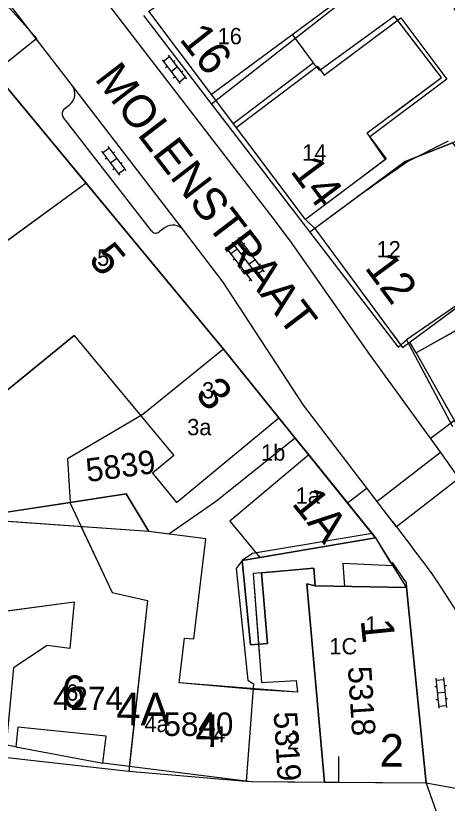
# Model space of a CAD drawing. Extents: x 148816 to 151297, y 399515 to 402500.
# Drawn here: x 150606.1 to 150639.1, y 399934.8 to 399995.1 of the extents above; entities that cross this region are included whole.
import ezdxf

# ---------------------------------------------------------------- set-up
doc = ezdxf.new("R2010")
doc.units = 0
for name, color, linetype in [('B01 Hoofdgebouw  [D] Norm', 7, 'Continuous'), ('B01 Hoofdgebouw  [T] Norm', 7, 'Continuous'), ('B01 hoofgebouw', 7, 'Continuous'), ('B02 Bijgebouw  [T] Norm', 7, 'Continuous'), ('B07 Tussenmuur  [D] Norm', 7, 'Continuous'), ('G01 perceelsgrens', 7, 'Continuous'), ('G02 sectiegrens', 7, 'Continuous'), ('S02 Open verharding  Norm', 7, 'Continuous'), ('T04 Haag heg  [D] Gem', 7, 'Continuous'), ('V00 Kant verharding algemeen  [T] Norm', 7, 'Continuous'), ('V00 Kant verharding algemeen secundair  [T] Gem', 7, 'Continuous'), ('V06 Kant onverhard  [T] Gem', 7, 'Continuous'), ('Z01 perceelnummer', 7, 'Continuous'), ('Z02 huisnummer', 7, 'Continuous'), ('Z02 Huisnummer  [Tekst] Norm', 7, 'Continuous'), ('Z06 straatnaam', 7, 'Continuous')]:
    doc.layers.add(name, color=color, linetype=linetype)

msp = doc.modelspace()

# ---------------------------------------------------------------- linework, layer by layer
at = {"layer": 'B01 Hoofdgebouw  [D] Norm'}
for p, q in [((150631.608, 399996.92), (150621.048, 399989.111)), ((150635.067, 399995.122), (150629.349, 399990.939)), ((150635.067, 399995.122), (150634.872, 399994.979)), ((150638.67, 399990.421), (150635.067, 399995.122)), ((150627.247, 399993.695), (150628.84, 399991.54)), ((150622.716, 399986.889), (150628.84, 399991.54)), ((150629.349, 399990.939), (150628.84, 399991.54)), ((150632.978, 399986.163), (150638.67, 399990.421)), ((150634.872, 399987.58), (150638.67, 399990.421)), ((150634.376, 399984.132), (150632.978, 399986.163)), ((150639.175, 399985.547), (150636.075, 399983.976)), ((150636.075, 399983.976), (150632.97, 399981.81)), ((150636.075, 399983.976), (150634.872, 399983.137)), ((150611.441, 399982.319), (150594.302, 399969.774)), ((150610.532, 399970.645), (150595.053, 399957.994)), ((150610.532, 399970.645), (150618.159, 399961.433)), ((150621.98, 399969.59), (150615.786, 399964.582)), ((150618.377, 399957.849), (150626.211, 399964.335)), ((150628.502, 399961.488), (150622.456, 399956.424)), ((150618.159, 399961.433), (150616.527, 399960.082)), ((150616.527, 399960.082), (150618.377, 399957.849)), ((150616.263, 399955.618), (150602.215, 399956.624)), ((150622.456, 399956.424), (150624.75, 399953.63)), ((150620.625, 399955.064), (150616.263, 399955.618)), ((150619.687, 399947.399), (150620.625, 399955.064)), ((150624.75, 399953.63), (150633.62, 399955.13)), ((150623.39, 399953.4), (150624.75, 399953.63)), ((150624.04, 399946.93), (150623.39, 399953.4)), ((150628.88, 399952.81), (150624.88, 399952.46)), ((150624.88, 399952.46), (150625.35, 399947.04)), ((150629, 399951.45), (150628.88, 399952.81)), ((150628.351, 399951.602), (150629, 399951.45)), ((150635.99, 399951.33), (150629, 399951.45)), ((150618.569, 399944.017), (150618.982, 399947.444)), ((150618.982, 399947.444), (150619.687, 399947.399)), ((150625.35, 399947.04), (150624.04, 399946.93)), ((150610.203, 399946.651), (150608.479, 399946.873)), ((150624.658, 399946.982), (150624.881, 399944.043)), ((150627.633, 399943.316), (150618.569, 399944.017)), ((150624.881, 399944.043), (150627.54, 399944.193)), ((150627.54, 399944.193), (150627.633, 399943.316))]:
    msp.add_line(p, q, dxfattribs=at)
at = {"layer": 'B01 Hoofdgebouw  [T] Norm'}
for p, q in [((150628.24, 399979.53), (150616.26, 399995.49)), ((150604.42, 399990.8), (150621.98, 399969.59)), ((150634.376, 399984.132), (150628.24, 399979.53)), ((150632.97, 399981.81), (150628.95, 399978.84)), ((150628.95, 399978.84), (150635.68, 399969.73)), ((150635.68, 399969.73), (150642.82, 399975.01)), ((150641.08, 399971.76), (150636.72, 399969.31)), ((150634.872, 399970.824), (150635.68, 399969.73)), ((150621.98, 399969.59), (150633.62, 399955.13)), ((150636.72, 399969.31), (150642.95, 399958.24)), ((150633.62, 399955.13), (150623.39, 399953.4)), ((150623.39, 399953.4), (150624.04, 399946.93)), ((150624.88, 399952.46), (150628.88, 399952.81)), ((150625.35, 399947.04), (150624.88, 399952.46)), ((150628.88, 399952.81), (150629, 399951.45)), ((150629, 399951.45), (150635.99, 399951.33)), ((150634.872, 399951.349), (150635.99, 399951.33)), ((150635.99, 399951.33), (150637.48, 399936.33)), ((150624.04, 399946.93), (150625.35, 399947.04)), ((150606.22, 399940.62), (150606.08, 399939.11)), ((150612.98, 399939.93), (150606.22, 399940.62)), ((150612.72, 399937.87), (150612.98, 399939.93)), ((150606.08, 399939.11), (150603.71, 399939.56)), ((150630.79, 399936.38), (150630.805, 399938.384)), ((150624.1, 399936.43), (150612.72, 399937.87)), ((150637.48, 399936.33), (150624.1, 399936.43)), ((150637.48, 399936.33), (150637.48, 399936.33))]:
    msp.add_line(p, q, dxfattribs=at)
at = {"layer": 'B01 hoofgebouw'}
for points in [[(150632.24, 399982.53), (150628.24, 399979.53), (150616.26, 399995.49), (150616.7, 399995.81), (150613.553, 400000)], [(150644.048, 400000), (150644.794, 399996.647), (150639.694, 399995.583), (150639.102, 399998.349), (150631.613, 399996.663), (150621.399, 399988.643)], [(150622.938, 399986.593), (150629.169, 399991.27), (150629.681, 399990.588), (150635.546, 399994.991), (150639.076, 399990.289), (150633.171, 399985.856), (150634.433, 399984.175), (150632.24, 399982.53)], [(150637.48, 399936.33), (150635.99, 399951.33), (150629, 399951.45), (150628.88, 399952.81), (150624.88, 399952.46), (150625.35, 399947.04), (150624.04, 399946.93), (150623.39, 399953.4), (150633.62, 399955.13), (150621.98, 399969.59), (150604.42, 399990.8), (150600.57, 399987.61)], [(150632.97, 399981.81), (150635.886, 399983.964), (150639.497, 399985.413), (150643.41, 399980.331), (150640.498, 399978.004), (150641.596, 399976.639), (150644.449, 399978.837), (150646.38, 399976.28)], [(150632.97, 399981.81), (150628.95, 399978.84), (150635.68, 399969.73), (150642.82, 399975.01), (150643.47, 399974.13), (150646.38, 399976.28)], [(150641.08, 399971.76), (150636.72, 399969.31), (150642.95, 399958.24), (150645.2, 399957.46), (150649.63, 399959.78)], [(150590.725, 399967.299), (150589.068, 399965.884), (150595.053, 399957.994), (150610.532, 399970.645), (150618.159, 399961.433), (150616.527, 399960.082), (150618.377, 399957.849), (150626.211, 399964.335)], [(150628.502, 399961.488), (150622.456, 399956.424), (150624.75, 399953.63)], [(150624.88, 399952.46), (150624.245, 399952.404), (150624.881, 399944.043), (150627.54, 399944.193), (150627.633, 399943.316), (150624.314, 399943.505), (150618.569, 399944.017), (150618.982, 399947.444), (150619.687, 399947.399), (150620.625, 399955.064), (150616.263, 399955.618), (150602.215, 399956.624), (150603.478, 399952.91), (150600.795, 399952.25), (150599.498, 399955.911), (150594.305, 399954.887), (150594.356, 399948.257), (150604.74, 399947.958), (150604.178, 399949.382), (150610.546, 399950.226), (150610.203, 399946.651), (150608.479, 399946.873), (150605.9, 399945.165), (150605.326, 399939.253)], [(150637.48, 399936.33), (150624.1, 399936.43), (150612.72, 399937.87), (150612.98, 399939.93), (150606.22, 399940.62), (150606.08, 399939.11), (150605.326, 399939.253)], [(150606.08, 399939.11), (150612.72, 399937.87)]]:
    msp.add_lwpolyline(points, dxfattribs=at)
at = {"layer": 'B02 Bijgebouw  [T] Norm'}
msp.add_line((150606.08, 399939.11), (150612.72, 399937.87), dxfattribs=at)
at = {"layer": 'B07 Tussenmuur  [D] Norm'}
for p, q in [((150611.069, 399955.99), (150613.434, 399950.95)), ((150611.069, 399955.99), (150613.434, 399950.95)), ((150629.7, 399936.388), (150628.351, 399951.602)), ((150629.7, 399936.388), (150628.351, 399951.602)), ((150613.434, 399950.95), (150616.154, 399950.326)), ((150613.434, 399950.95), (150616.154, 399950.326)), ((150604.178, 399949.382), (150610.546, 399950.226)), ((150604.178, 399949.382), (150610.546, 399950.226)), ((150610.546, 399950.226), (150610.203, 399946.651)), ((150610.546, 399950.226), (150610.203, 399946.651)), ((150616.154, 399950.326), (150614.753, 399937.613)), ((150616.154, 399950.326), (150614.753, 399937.613)), ((150608.479, 399946.873), (150605.9, 399945.165)), ((150608.479, 399946.873), (150605.9, 399945.165)), ((150624.245, 399943.578), (150623.7, 399936.481)), ((150624.245, 399943.578), (150623.7, 399936.481))]:
    msp.add_line(p, q, dxfattribs=at)
at = {"layer": 'G01 perceelsgrens'}
for points in [[(150601.754, 400000), (150607.664, 399993.408), (150604.42, 399990.8)], [(150643.425, 400000), (150638.986, 399998.839), (150639.102, 399998.349), (150633.471, 399996.472), (150632.871, 399997.466), (150631.613, 399996.663), (150621.05, 399988.369)], [(150674.539, 399993.954), (150646.187, 399988.232), (150639.497, 399985.413), (150635.886, 399983.964), (150628.571, 399978.56)], [(150604.42, 399990.8), (150611.441, 399982.319)], [(150611.441, 399982.319), (150594.302, 399969.774)], [(150611.441, 399982.319), (150621.98, 399969.59)], [(150674.115, 399980.894), (150653.501, 399977.432), (150650.345, 399976.06), (150647.341, 399974.68), (150646.38, 399976.28), (150643.47, 399974.13), (150642.82, 399975.01), (150635.988, 399970.3)], [(150621.98, 399969.59), (150615.786, 399964.582), (150610.035, 399961.199), (150610.22, 399957.845)], [(150621.98, 399969.59), (150627.461, 399962.781)], [(150627.461, 399962.781), (150621.359, 399957.903), (150617.771, 399955.426), (150616.263, 399955.618), (150614.516, 399958.501), (150610.22, 399957.845)], [(150627.461, 399962.781), (150628.502, 399961.488), (150633.348, 399955.468)], [(150610.22, 399957.845), (150602.215, 399956.624)], [(150610.22, 399957.845), (150610.222, 399957.796), (150613.434, 399950.95), (150616.154, 399950.326), (150614.71, 399937.224)], [(150633.348, 399955.468), (150624.201, 399953.925), (150623.39, 399953.4), (150622.945, 399952.776), (150623.834, 399944.223), (150624.273, 399943.936), (150623.699, 399936.464)], [(150633.348, 399955.468), (150633.62, 399955.13), (150634.943, 399952.995)], [(150634.943, 399952.995), (150631.099, 399953.164), (150631.239, 399951.412), (150629, 399951.45), (150628.351, 399951.602), (150629.7, 399936.388)], [(150634.943, 399952.995), (150635.859, 399951.518), (150635.99, 399951.33), (150637.48, 399936.33)], [(150614.71, 399937.224), (150603.348, 399938.506)], [(150623.699, 399936.464), (150614.71, 399937.224)], [(150629.7, 399936.388), (150624.1, 399936.43), (150623.699, 399936.464)], [(150637.48, 399936.33), (150629.7, 399936.388)], [(150637.48, 399936.33), (150641.13, 399926)], [(150652.977, 399933.528), (150637.48, 399936.33)]]:
    msp.add_lwpolyline(points, dxfattribs=at)
at = {"layer": 'G02 sectiegrens'}
for points in [[(150615.834, 399995.17), (150621.05, 399988.369)], [(150621.05, 399988.369), (150628.571, 399978.56)], [(150628.571, 399978.56), (150635.333, 399969.743), (150635.988, 399970.3)], [(150635.988, 399970.3), (150639.508, 399963.675)]]:
    msp.add_lwpolyline(points, dxfattribs=at)
at = {"layer": 'S02 Open verharding  Norm'}
for p, q in [((150617.262, 399991.771), (150618.659, 399989.944)), ((150617.353, 399991.652), (150617.83, 399992.017)), ((150617.739, 399992.136), (150619.136, 399990.309)), ((150618.253, 399991.711), (150618.134, 399991.619)), ((150617.657, 399991.255), (150617.538, 399991.164)), ((150618.437, 399991.222), (150617.961, 399990.858)), ((150618.264, 399990.461), (150618.145, 399990.369)), ((150618.86, 399990.916), (150618.741, 399990.825)), ((150618.568, 399990.063), (150619.045, 399990.428)), ((150613.105, 399985.119), (150614.486, 399983.279)), ((150612.626, 399984.759), (150614.007, 399982.919)), ((150612.716, 399984.639), (150613.196, 399984.999)), ((150613.616, 399984.689), (150613.496, 399984.599)), ((150613.016, 399984.239), (150612.896, 399984.149)), ((150613.796, 399984.199), (150613.316, 399983.839)), ((150614.216, 399983.889), (150614.096, 399983.799)), ((150613.616, 399983.439), (150613.496, 399983.349)), ((150613.916, 399983.039), (150614.396, 399983.399)), ((150622.608, 399977.783), (150624.614, 399975.163)), ((150623.176, 399978.029), (150622.7, 399977.664)), ((150623.085, 399978.148), (150625.09, 399975.527)), ((150622.223, 399977.3), (150622.104, 399977.209)), ((150622.132, 399977.419), (150624.137, 399974.798)), ((150623.003, 399977.267), (150622.527, 399976.903)), ((150623.784, 399977.235), (150623.307, 399976.87)), ((150623.48, 399977.632), (150623.599, 399977.723)), ((150624.088, 399976.838), (150624.207, 399976.929)), ((150622.831, 399976.506), (150622.712, 399976.414)), ((150623.611, 399976.473), (150623.134, 399976.108)), ((150624.391, 399976.44), (150623.915, 399976.076)), ((150624.695, 399976.043), (150624.814, 399976.135)), ((150623.438, 399975.711), (150623.319, 399975.62)), ((150623.742, 399975.314), (150624.219, 399975.679)), ((150624.999, 399975.646), (150624.522, 399975.282)), ((150624.046, 399974.917), (150623.927, 399974.826)), ((150638.227, 399944.373), (150638.45, 399942.084)), ((150638.241, 399944.224), (150638.839, 399944.282)), ((150638.824, 399944.432), (150639.047, 399942.143)), ((150638.29, 399943.727), (150638.141, 399943.712)), ((150639.036, 399943.799), (150638.887, 399943.785)), ((150638.936, 399943.287), (150638.338, 399943.229)), ((150639.133, 399942.804), (150638.984, 399942.789)), ((150638.387, 399942.731), (150638.238, 399942.717)), ((150638.435, 399942.234), (150639.033, 399942.292))]:
    msp.add_line(p, q, dxfattribs=at)
at = {"layer": 'T04 Haag heg  [D] Gem'}
for p, q in [((150615.786, 399964.582), (150610.035, 399961.199)), ((150610.035, 399961.199), (150610.22, 399957.845)), ((150610.22, 399957.845), (150614.516, 399958.501)), ((150614.516, 399958.501), (150616.263, 399955.618)), ((150602.215, 399956.624), (150610.22, 399957.845)), ((150634.943, 399952.995), (150631.099, 399953.164)), ((150631.099, 399953.164), (150631.239, 399951.412)), ((150624.88, 399952.46), (150624.245, 399952.404)), ((150624.245, 399952.404), (150624.661, 399946.935))]:
    msp.add_line(p, q, dxfattribs=at)
at = {"layer": 'V00 Kant verharding algemeen  [T] Norm'}
for p, q in [((150634.872, 399956.414), (150636.43, 399954.372)), ((150633.62, 399955.13), (150634.76, 399953.21)), ((150634.76, 399953.21), (150634.88, 399953.24)), ((150634.872, 399953.238), (150634.88, 399953.24)), ((150634.88, 399953.24), (150635.96, 399951.68)), ((150635.96, 399951.68), (150635.99, 399951.33))]:
    msp.add_line(p, q, dxfattribs=at)
for points in [[(150610.398, 399989.766), (150602.518, 400000)], [(150610.105, 400000), (150626.002, 399979.312), (150627.208, 399977.691), (150633.082, 399969.294), (150638.575, 399961.678)], [(150609.76, 399988.011), (150610.202, 399988.344)], [(150616.446, 399978.662), (150609.68, 399987.383)], [(150628.95, 399978.84), (150628.24, 399979.53)], [(150617.498, 399978.918), (150617.048, 399978.585)], [(150635.213, 399955.986), (150628.104, 399965.301), (150621.945, 399974.731), (150618.901, 399978.726)], [(150636.72, 399969.31), (150636.225, 399970.133)], [(150638.575, 399961.678), (150643.547, 399954.675)]]:
    msp.add_lwpolyline(points, dxfattribs=at)
for centre, radius, start, end in [((150609.555, 399989.158), 1.039, 308.47129, 35.83299), ((150610.109, 399987.647), 0.504, 133.80864, 211.67191), ((150618.098, 399978.083), 1.028, 38.68575, 125.72925), ((150616.784, 399978.915), 0.423, 216.80966, 308.61243), ((150606.592, 399930.219), 38.388, 18.81975, 38.98893)]:
    msp.add_arc(centre, radius, start, end, dxfattribs=at)
at = {"layer": 'V00 Kant verharding algemeen secundair  [T] Gem'}
for points in [[(150638.575, 399961.678), (150633.739, 399957.918)], [(150639.981, 399959.695), (150635.213, 399955.986)]]:
    msp.add_lwpolyline(points, dxfattribs=at)
at = {"layer": 'V06 Kant onverhard  [T] Gem'}
for points in [[(150618.901, 399978.726), (150610.398, 399989.766)], [(150637.804, 399962.752), (150639.636, 399964.129)], [(150632.965, 399958.931), (150631.476, 399957.794)]]:
    msp.add_lwpolyline(points, dxfattribs=at)

# ---------------------------------------------------------------- texts
at = {"layer": 'Z01 perceelnummer'}
for s, rotation, p in [('5839', 7.6668, (150611.553, 399959.4)), ('5318', 273.70054, (150631.486, 399945.24)), ('5319', 273.53019, (150625.806, 399941.768))]:
    msp.add_text(s, height=1.8, rotation=rotation, dxfattribs=at).set_placement(p)
for s, p in [('4274', (150608.917, 399941.933)), ('5840', (150617.371, 399939.953))]:
    msp.add_text(s, height=1.8, dxfattribs=at).set_placement(p)
at = {"layer": 'Z02 huisnummer'}
for s, rotation, p in [('16', 308.17654, (150618.526, 399993.333)), ('14', 306.8699, (150627.026, 399983.229)), ('5', 309.64417, (150611.556, 399976.446)), ('12', 306.45721, (150632.721, 399975.838)), ('3', 309.64417, (150619.725, 399966.129)), ('1A', 308.74928, (150627.132, 399957.749)), ('1', 275.68208, (150632.468, 399948.84)), ('6', 359.59894, (150609.562, 399942.095)), ('4A', 359.59894, (150613.76, 399940.781)), ('4', 359.59894, (150619.812, 399939.124)), ('2', 359.59894, (150633.918, 399937.607))]:
    msp.add_text(s, height=2.5, rotation=rotation, dxfattribs=at).set_placement(p)
at = {"layer": 'Z02 Huisnummer  [Tekst] Norm'}
for s, p in [('16', (150621.515, 399992.961)), ('14', (150627.99, 399984.03)), ('12', (150633.69, 399976.63)), ('5', (150612.293, 399975.984)), ('3', (150620.327, 399965.817)), ('3a', (150619.187, 399962.997)), ('1b', (150624.844, 399961.047)), ('1a', (150627.493, 399957.757)), ('1', (150632.825, 399947.878)), ('1C', (150630.071, 399946.205)), ('6', (150609.916, 399942.656)), ('4a', (150615.913, 399940.248)), ('4', (150621.179, 399939.452)), ('2', (150626.834, 399938.932))]:
    msp.add_text(s, height=1.25, dxfattribs=at).set_placement(p)
at = {"layer": 'Z06 straatnaam'}
msp.add_text('MOLENSTRAAT', height=2.5, rotation=307.4883, dxfattribs=at).set_placement((150612.038, 399990.308))

doc.saveas('drawing.dxf')
